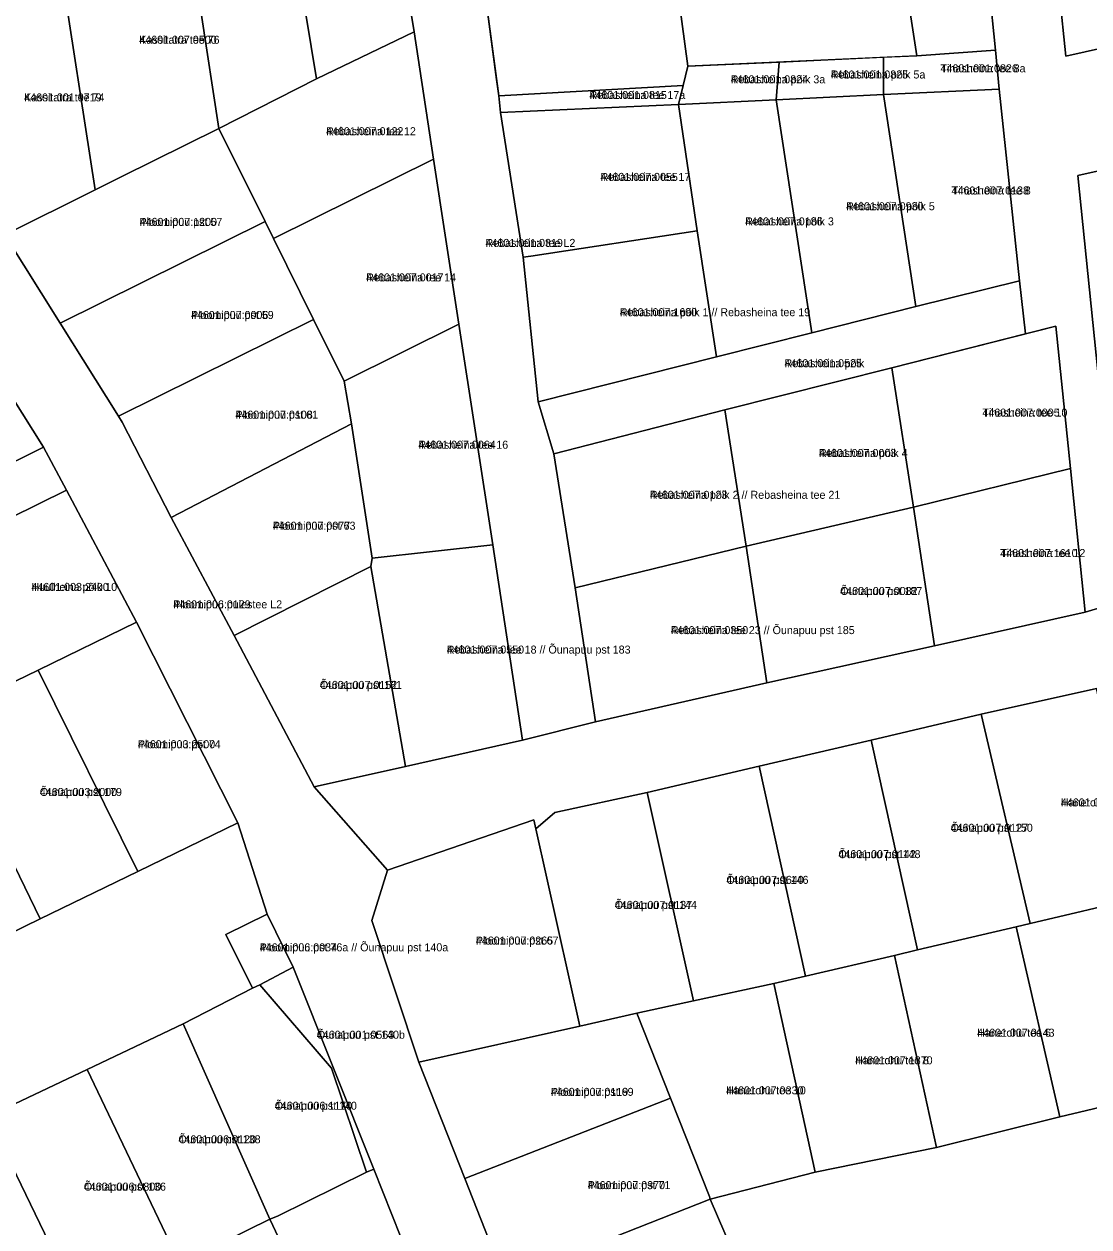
# Model space of a CAD drawing. Extents: x 551843 to 558501, y 6589003 to 6595718.
# Drawn here: x 553897.7 to 554097.3, y 6593355.7 to 6593581.1 of the extents above; entities that cross this region are included whole.
import ezdxf

# ---------------------------------------------------------------- set-up
doc = ezdxf.new("R2010")
doc.units = 0
for name, color, linetype in [('L_AADRESS', 7, 'Continuous'), ('PIIR', 7, 'Continuous'), ('TUNNUS', 7, 'Continuous')]:
    doc.layers.add(name, color=color, linetype=linetype)

msp = doc.modelspace()

# ---------------------------------------------------------------- linework, layer by layer
at = {"layer": 'PIIR'}
for points in [[(554103.1, 6593472.87), (554096.58, 6593470.92), (554093.83, 6593497.88), (554091.09, 6593524.53), (554085.37, 6593523.08), (554084.3, 6593533.05), (554080.43, 6593568.95), (554079.77, 6593576.27), (554077.38, 6593599.56), (554074.98, 6593623.08), (554073.96, 6593633.03), (554069.94, 6593675.25), (554082.04, 6593681.43), (554085.24, 6593650.25), (554087.98, 6593623.81), (554090.58, 6593598.15), (554092.95, 6593575.11), (554130.03, 6593583.41)], [(553978.42, 6593328.33), (553963.28, 6593366.56), (553948.16, 6593404.4), (553943.27, 6593414.35), (553937.73, 6593431.46), (553918.76, 6593469.05), (553905.64, 6593493.8), (553901.33, 6593501.86), (553879.59, 6593536.42), (553858.18, 6593570.46), (553852.28, 6593578.7), (553829.2, 6593610.91)], [(553866.47, 6593584.6), (553889.7, 6593548.41), (553894.06, 6593541.63), (553904.46, 6593525.08), (553915.42, 6593507.64), (553916.1, 6593506.56), (553925.29, 6593488.65), (553937.09, 6593466.57), (553952.07, 6593438.2), (553965.81, 6593422.58), (553962.85, 6593413.18), (553971.68, 6593386.65), (553980.29, 6593364.84), (553987.82, 6593345.77)], [(554113.99, 6593556.97), (554095.21, 6593552.75), (554099.27, 6593512.97)], [(553880.8, 6593491.68), (553901.33, 6593501.86), (553905.64, 6593493.8), (553879.39, 6593480.86)], [(554098.69, 6593456.61), (554077.1, 6593451.82), (554056.44, 6593446.97), (554035.5, 6593442.06), (554014.51, 6593437.15), (553997.19, 6593433.4), (553993.64, 6593430.37), (553993.27, 6593432.05), (553965.81, 6593422.58), (553952.07, 6593438.2), (553969.17, 6593442.04), (553991.12, 6593446.95), (554004.81, 6593450.38), (554036.93, 6593457.67), (554068.33, 6593464.66), (554096.58, 6593470.92), (554103.1, 6593472.87)], [(554034.35, 6593342.28), (554026.31, 6593360.98), (554045.99, 6593366.02), (554068.74, 6593370.62), (554091.86, 6593376.39), (554114.45, 6593381.74), (554106.93, 6593417.46), (554098.69, 6593456.61), (554107.5, 6593458.23), (554114.96, 6593421.78), (554118.81, 6593403.05), (554122.35, 6593383.82), (554126.15, 6593364.79), (554129.94, 6593345.76)], [(553761.39, 6593345.7), (553784.07, 6593356.73), (553792.19, 6593360.67), (553809.17, 6593368.93), (553827.48, 6593377.84), (553845.62, 6593387.04), (553863.97, 6593396.03), (553882.41, 6593404.55), (553900.72, 6593413.45), (553919.02, 6593422.36), (553937.73, 6593431.46), (553943.27, 6593414.35), (553935.54, 6593410.55), (553940.5, 6593400.47), (553927.51, 6593393.79), (553909.52, 6593385.26), (553890.9, 6593376.42), (553872.59, 6593367.51), (553854.3, 6593358.62), (553835.93, 6593350.16)]]:
    msp.add_lwpolyline(points, dxfattribs=at)
for points in [[(553970.79, 6593579.67), (553963.55, 6593623.38), (553977.49, 6593629.96), (553983.94, 6593588.24), (553986.66, 6593567.67), (553987, 6593564.55), (553991.23, 6593537.45), (553994.08, 6593510.37), (553997.01, 6593500.62), (554000.97, 6593475.49), (554004.81, 6593450.38), (553991.12, 6593446.95), (553985.53, 6593483.53), (553979.19, 6593524.9), (553974.44, 6593555.81)], [(553963.55, 6593623.38), (553970.79, 6593579.67), (553952.48, 6593570.86), (553945.37, 6593614.12)], [(553945.37, 6593614.12), (553952.48, 6593570.86), (553934.2, 6593561.55), (553927.56, 6593604.85)], [(553909.28, 6593595.79), (553927.56, 6593604.85), (553934.2, 6593561.55), (553915.92, 6593552.49), (553910.99, 6593550.05), (553904.35, 6593593.35)], [(553983.94, 6593588.24), (554001.91, 6593596.98), (554017.86, 6593604.69), (554019.71, 6593591), (554022.11, 6593573.23), (554021.22, 6593569.65), (553986.66, 6593567.67), (553986.27, 6593570.77)], [(554090.58, 6593598.15), (554125, 6593605.85), (554130.03, 6593583.41), (554092.95, 6593575.11)], [(554061.68, 6593597.16), (554077.38, 6593599.56), (554079.77, 6593576.27), (554065.05, 6593575.2)], [(554061.68, 6593597.16), (554065.05, 6593575.2), (554022.11, 6593573.23), (554019.71, 6593591)], [(553910.99, 6593550.05), (553894.06, 6593541.63), (553889.7, 6593548.41), (553884.42, 6593582.9), (553904.35, 6593593.35)], [(553944.44, 6593540.94), (553942.87, 6593544.12), (553934.2, 6593561.55), (553952.48, 6593570.86), (553970.79, 6593579.67), (553974.44, 6593555.81)], [(554038.69, 6593566.97), (554039.25, 6593574.02), (554058.76, 6593574.91), (554058.78, 6593567.92)], [(554058.78, 6593567.92), (554058.76, 6593574.91), (554065.05, 6593575.2), (554079.77, 6593576.27), (554080.43, 6593568.95)], [(554020.35, 6593566.06), (554021.22, 6593569.65), (554022.11, 6593573.23), (554039.25, 6593574.02), (554038.69, 6593566.97)], [(553987, 6593564.55), (553986.66, 6593567.67), (554021.22, 6593569.65), (554020.35, 6593566.06)], [(554038.69, 6593566.97), (554058.78, 6593567.92), (554064.84, 6593528.22), (554045.37, 6593523.29)], [(554058.78, 6593567.92), (554080.43, 6593568.95), (554084.3, 6593533.05), (554064.84, 6593528.22)], [(554020.35, 6593566.06), (554023.85, 6593542.42), (553992.67, 6593537.67), (553991.23, 6593537.45), (553987, 6593564.55)], [(554023.85, 6593542.42), (554020.35, 6593566.06), (554038.69, 6593566.97), (554045.37, 6593523.29), (554027.48, 6593518.79)], [(553894.06, 6593541.63), (553910.99, 6593550.05), (553915.92, 6593552.49), (553934.2, 6593561.55), (553942.87, 6593544.12), (553904.46, 6593525.08)], [(554113.99, 6593556.97), (554123.1, 6593518.31), (554118.83, 6593517.38), (554099.27, 6593512.97), (554095.21, 6593552.75)], [(553974.44, 6593555.81), (553979.19, 6593524.9), (553957.66, 6593514.24), (553951.96, 6593525.75), (553944.44, 6593540.94)], [(553904.46, 6593525.08), (553942.87, 6593544.12), (553944.44, 6593540.94), (553951.96, 6593525.75), (553915.42, 6593507.64)], [(553991.23, 6593537.45), (553992.67, 6593537.67), (554023.85, 6593542.42), (554027.48, 6593518.79), (553994.08, 6593510.37)], [(553862.74, 6593528.08), (553879.59, 6593536.42), (553901.33, 6593501.86), (553880.8, 6593491.68)], [(553994.08, 6593510.37), (554027.48, 6593518.79), (554045.37, 6593523.29), (554064.84, 6593528.22), (554084.3, 6593533.05), (554085.37, 6593523.08), (554060.36, 6593516.74), (554029.02, 6593508.87), (553997.01, 6593500.62)], [(553925.29, 6593488.65), (553916.1, 6593506.56), (553915.42, 6593507.64), (553951.96, 6593525.75), (553957.66, 6593514.24), (553959.07, 6593506.21)], [(553957.66, 6593514.24), (553979.19, 6593524.9), (553985.53, 6593483.53), (553962.94, 6593481.06), (553959.07, 6593506.21)], [(554064.38, 6593490.64), (554060.36, 6593516.74), (554091.09, 6593524.53), (554093.83, 6593497.88)], [(554029.02, 6593508.87), (554060.36, 6593516.74), (554064.38, 6593490.64), (554033.06, 6593483.28)], [(554000.97, 6593475.49), (553997.01, 6593500.62), (554029.02, 6593508.87), (554033.06, 6593483.28)], [(553962.94, 6593481.06), (553962.7, 6593479.52), (553937.09, 6593466.57), (553925.29, 6593488.65), (553959.07, 6593506.21)], [(554093.83, 6593497.88), (554096.58, 6593470.92), (554068.33, 6593464.66), (554064.38, 6593490.64)], [(553879.39, 6593480.86), (553905.64, 6593493.8), (553918.76, 6593469.05), (553900.31, 6593460.06), (553891.87, 6593456.03), (553880.81, 6593478.3)], [(554033.06, 6593483.28), (554064.38, 6593490.64), (554068.33, 6593464.66), (554036.93, 6593457.67)], [(553962.7, 6593479.52), (553962.94, 6593481.06), (553985.53, 6593483.53), (553991.12, 6593446.95), (553969.17, 6593442.04)], [(554036.93, 6593457.67), (554004.81, 6593450.38), (554000.97, 6593475.49), (554033.06, 6593483.28)], [(553937.09, 6593466.57), (553962.7, 6593479.52), (553969.17, 6593442.04), (553952.07, 6593438.2)], [(553937.73, 6593431.46), (553919.02, 6593422.36), (553900.31, 6593460.06), (553918.76, 6593469.05)], [(553882.26, 6593451.4), (553891.87, 6593456.03), (553900.31, 6593460.06), (553919.02, 6593422.36), (553900.72, 6593413.45)], [(554077.1, 6593451.82), (554098.69, 6593456.61), (554106.93, 6593417.46), (554086.3, 6593412.62)], [(553863.95, 6593442.5), (553882.26, 6593451.4), (553900.72, 6593413.45), (553882.41, 6593404.55)], [(554056.44, 6593446.97), (554077.1, 6593451.82), (554086.3, 6593412.62), (554083.63, 6593411.96), (554065.13, 6593407.65)], [(554044.16, 6593402.76), (554035.5, 6593442.06), (554056.44, 6593446.97), (554065.13, 6593407.65), (554060.83, 6593406.59)], [(554014.51, 6593437.15), (554035.5, 6593442.06), (554044.16, 6593402.76), (554038.21, 6593401.39), (554023.18, 6593398.1)], [(553993.64, 6593430.37), (553997.19, 6593433.4), (554014.51, 6593437.15), (554023.18, 6593398.1), (554012.56, 6593395.78), (554001.87, 6593393.39)], [(553965.81, 6593422.58), (553993.27, 6593432.05), (553993.64, 6593430.37), (554001.87, 6593393.39), (553971.68, 6593386.65), (553962.85, 6593413.18)], [(554083.63, 6593411.96), (554086.3, 6593412.62), (554106.93, 6593417.46), (554114.45, 6593381.74), (554091.86, 6593376.39)], [(553943.27, 6593414.35), (553948.16, 6593404.4), (553941.86, 6593401.13), (553940.5, 6593400.47), (553935.54, 6593410.55)], [(554068.74, 6593370.62), (554060.83, 6593406.59), (554065.13, 6593407.65), (554083.63, 6593411.96), (554091.86, 6593376.39)], [(554038.21, 6593401.39), (554044.16, 6593402.76), (554060.83, 6593406.59), (554068.74, 6593370.62), (554045.99, 6593366.02)], [(553955.29, 6593385.48), (553941.86, 6593401.13), (553948.16, 6593404.4), (553963.28, 6593366.56), (553961.85, 6593365.98)], [(553927.51, 6593393.79), (553940.5, 6593400.47), (553941.86, 6593401.13), (553955.29, 6593385.48), (553961.85, 6593365.98), (553945.21, 6593357.79), (553943.74, 6593357.21)], [(554018.84, 6593379.9), (554012.56, 6593395.78), (554023.18, 6593398.1), (554038.21, 6593401.39), (554045.99, 6593366.02), (554026.31, 6593360.98), (554026.14, 6593361.42)], [(553980.29, 6593364.84), (553971.68, 6593386.65), (554001.87, 6593393.39), (554012.56, 6593395.78), (554018.84, 6593379.9)], [(553927.51, 6593393.79), (553943.74, 6593357.21), (553926.91, 6593348.89), (553909.52, 6593385.26)], [(553909.52, 6593385.26), (553926.91, 6593348.89), (553924.84, 6593347.89), (553908.6, 6593339.99), (553890.9, 6593376.42)], [(553980.29, 6593364.84), (554018.84, 6593379.9), (554026.14, 6593361.42), (554026.31, 6593360.98), (553987.82, 6593345.77)], [(553872.59, 6593367.51), (553890.9, 6593376.42), (553908.6, 6593339.99), (553906.31, 6593338.87), (553890.23, 6593331.05)], [(553945.21, 6593357.79), (553961.85, 6593365.98), (553963.28, 6593366.56), (553978.42, 6593328.33), (553961.3, 6593320.01), (553943.74, 6593357.21)], [(553987.82, 6593345.77), (554026.31, 6593360.98), (554034.35, 6593342.28), (553995.37, 6593326.88)], [(553961.3, 6593320.01), (553942.78, 6593311.01), (553924.84, 6593347.89), (553926.91, 6593348.89), (553943.74, 6593357.21)]]:
    msp.add_lwpolyline(points, close=True, dxfattribs=at)

# ---------------------------------------------------------------- texts
at = {"layer": 'L_AADRESS'}
for s, p in [('Kassitatra tee 76', (553919.28, 6593577.45)), ('Rebasheina põik 5a', (554048.89, 6593570.94)), ('Tihasheina tee 8a', (554069.46, 6593572.1)), ('Rebasheina põik 3a', (554030.13, 6593570.04)), ('Kassitatra tee 74', (553897.71, 6593566.65)), ('Rebasheina tee 17a', (554003.66, 6593567.1)), ('Rebasheina tee 12', (553954.29, 6593560.31)), ('Rebasheina tee 17', (554005.73, 6593551.75)), ('Tihasheina tee 8', (554071.54, 6593549.21)), ('Rebasheina põik 5', (554051.77, 6593546.25)), ('Ploomipuu pst 57', (553919.35, 6593543.32)), ('Rebasheina põik 3', (554032.86, 6593543.41)), ('Rebasheina tee L2', (553984.18, 6593539.38)), ('Rebasheina tee 14', (553961.81, 6593532.92)), ('Ploomipuu pst 59', (553928.98, 6593525.88)), ('Rebasheina põik 1 // Rebasheina tee 19', (554009.35, 6593526.4)), ('Rebasheina põik', (554040.23, 6593516.84)), ('Ploomipuu pst 61', (553937.3, 6593507.2)), ('Tihasheina tee 10', (554077.3, 6593507.59)), ('Rebasheina tee 16', (553971.59, 6593501.57)), ('Rebasheina põik 4', (554046.68, 6593500.01)), ('Rebasheina põik 2 // Rebasheina tee 21', (554015, 6593492.18)), ('Ploomipuu pst 63', (553944.31, 6593486.39)), ('Tihasheina tee 12', (554080.66, 6593481.27)), ('Huulheina põik 10', (553899.07, 6593474.92)), ('Õunapuu pst 187', (554050.66, 6593474.16)), ('Ploomipuu puiestee L2', (553925.66, 6593471.66)), ('Rebasheina tee 23 // Õunapuu pst 185', (554018.92, 6593466.83)), ('Rebasheina tee 18 // Õunapuu pst 183', (553976.91, 6593463.18)), ('Õunapuu pst 181', (553953.13, 6593456.56)), ('Ploomipuu pst 74', (553919.02, 6593445.45)), ('Õunapuu pst 179', (553900.64, 6593436.5)), ('Hanerohu tee 2 // Õunapuu pst 152', (554092.02, 6593434.54)), ('Õunapuu pst 150', (554071.37, 6593429.79)), ('Õunapuu pst 148', (554050.32, 6593424.85)), ('Õunapuu pst 146', (554029.33, 6593420.03)), ('Õunapuu pst 144', (554008.41, 6593415.34)), ('Ploomipuu pst 67', (553982.36, 6593408.66)), ('Ploomipuu pst 76a // Õunapuu pst 140a', (553941.85, 6593407.39)), ('Õunapuu pst 140b', (553952.57, 6593391.01)), ('Hanerohu tee 6', (554076.34, 6593391.39)), ('Hanerohu tee 8', (554053.48, 6593386.22)), ('Ploomipuu pst 69', (553996.43, 6593380.31)), ('Hanerohu tee 10', (554029.28, 6593380.59)), ('Õunapuu pst 140', (553944.68, 6593377.71)), ('Õunapuu pst 138', (553926.63, 6593371.42)), ('Õunapuu pst 136', (553908.9, 6593362.55)), ('Ploomipuu pst 71', (554003.33, 6593362.83))]:
    msp.add_text(s, height=1.5, dxfattribs=at).set_placement(p)
at = {"layer": 'TUNNUS'}
for s, p in [('44601:007:0500', (553919.28, 6593577.45)), ('44601:001:0825', (554048.89, 6593570.94)), ('44601:001:0826', (554069.46, 6593572.1)), ('44601:001:0824', (554030.13, 6593570.04)), ('44601:001:0719', (553897.71, 6593566.65)), ('44601:001:0815', (554003.66, 6593567.1)), ('44601:007:0122', (553954.29, 6593560.31)), ('44601:007:0055', (554005.73, 6593551.75)), ('44601:007:0138', (554071.54, 6593549.21)), ('44601:007:0930', (554051.77, 6593546.25)), ('44601:007:1200', (553919.35, 6593543.32)), ('44601:007:0186', (554032.86, 6593543.41)), ('44601:001:0319', (553984.18, 6593539.38)), ('44601:007:0017', (553961.81, 6593532.92)), ('44601:007:0006', (553928.98, 6593525.88)), ('44601:007:1690', (554009.35, 6593526.4)), ('44601:001:0525', (554040.23, 6593516.84)), ('44601:007:0108', (553937.3, 6593507.2)), ('44601:007:0005', (554077.3, 6593507.59)), ('44601:007:0064', (553971.59, 6593501.57)), ('44601:007:0003', (554046.68, 6593500.01)), ('44601:007:0123', (554015, 6593492.18)), ('44601:007:0077', (553944.31, 6593486.39)), ('44601:007:1610', (554080.66, 6593481.27)), ('44601:003:2400', (553899.07, 6593474.92)), ('44601:007:0082', (554050.66, 6593474.16)), ('44601:006:0129', (553925.66, 6593471.66)), ('44601:007:0350', (554018.92, 6593466.83)), ('44601:007:0550', (553976.91, 6593463.18)), ('44601:007:0152', (553953.13, 6593456.56)), ('44601:003:2500', (553919.02, 6593445.45)), ('44601:003:2000', (553900.64, 6593436.5)), ('44601:007:0540', (554092.02, 6593434.54)), ('44601:007:0127', (554071.37, 6593429.79)), ('44601:007:0142', (554050.32, 6593424.85)), ('44601:007:0640', (554029.33, 6593420.03)), ('44601:007:0137', (554008.41, 6593415.34)), ('44601:007:0265', (553982.36, 6593408.66)), ('44601:006:0034', (553941.85, 6593407.39)), ('44601:001:0563', (553952.57, 6593391.01)), ('44601:007:0143', (554076.34, 6593391.39)), ('44601:007:1370', (554053.48, 6593386.22)), ('44601:007:0119', (553996.43, 6593380.31)), ('44601:007:0330', (554029.28, 6593380.59)), ('44601:006:1170', (553944.68, 6593377.71)), ('44601:006:0120', (553926.63, 6593371.42)), ('44601:006:0800', (553908.9, 6593362.55)), ('44601:007:0370', (554003.33, 6593362.83))]:
    msp.add_text(s, height=1.5, dxfattribs=at).set_placement(p)

doc.saveas('drawing.dxf')
